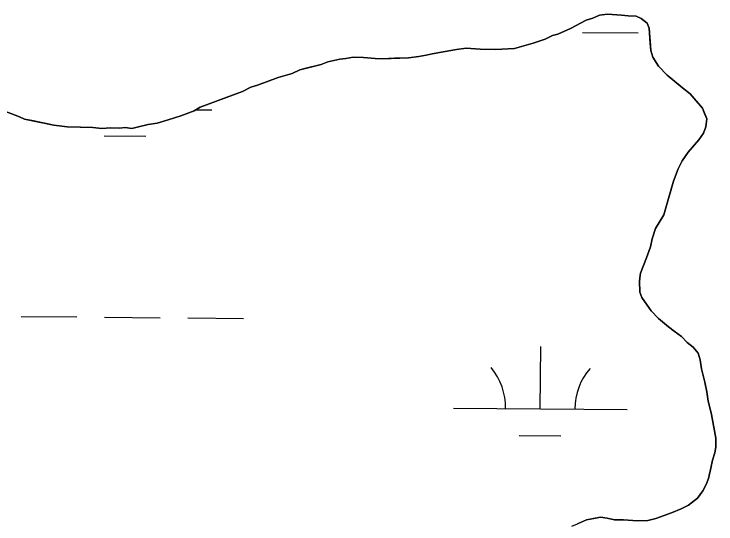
# Model space of a CAD drawing. Extents: x 3271442 to 3309282, y 752266 to 777610.
# Drawn here: x 3302425.2 to 3302829.5, y 758113.5 to 758407.6 of the extents above; entities that cross this region are included whole.
import ezdxf

# ---------------------------------------------------------------- set-up
doc = ezdxf.new("R2010")
doc.units = 0
for name, color, linetype in [('V-SITE-VEGE', 7, 'Continuous'), ('V-TOPO-SHOR', 7, 'Continuous'), ('V-WETL-SWMP', 7, 'Continuous')]:
    doc.layers.add(name, color=color, linetype=linetype)

msp = doc.modelspace()

# ---------------------------------------------------------------- linework, layer by layer
at = {"layer": 'V-SITE-VEGE'}
for p, q in [((3302762.39, 758406.82), (3302767.07, 758407.56)), ((3302767.07, 758407.56), (3302775.12, 758406.94)), ((3302745.66, 758399.16), (3302754.68, 758404.04)), ((3302754.68, 758404.04), (3302758.53, 758405.21)), ((3302758.53, 758405.21), (3302762.39, 758406.82)), ((3302775.12, 758406.94), (3302778.92, 758406.43)), ((3302778.92, 758406.43), (3302783.58, 758406.31)), ((3302783.58, 758406.31), (3302786.52, 758404.97)), ((3302786.52, 758404.97), (3302789.85, 758402.34)), ((3302738.37, 758395.94), (3302745.66, 758399.16)), ((3302789.85, 758402.34), (3302791.05, 758399.35)), ((3302791.05, 758399.35), (3302792.02, 758386.6)), ((3302731.09, 758393.15), (3302735.38, 758395.16)), ((3302735.38, 758395.16), (3302738.37, 758395.94)), ((3302724.25, 758390.77), (3302731.09, 758393.15)), ((3302673.65, 758386.04), (3302680.04, 758387.16)), ((3302680.04, 758387.16), (3302685.57, 758387.87)), ((3302685.57, 758387.87), (3302693.62, 758387.25)), ((3302693.62, 758387.25), (3302702.52, 758387.04)), ((3302702.52, 758387.04), (3302713.56, 758387.62)), ((3302713.56, 758387.62), (3302724.25, 758390.77)), ((3302652.35, 758382.3), (3302658.3, 758383.01)), ((3302658.3, 758383.01), (3302662.56, 758383.76)), ((3302662.56, 758383.76), (3302665.98, 758384.52)), ((3302665.98, 758384.52), (3302673.65, 758386.04)), ((3302792.02, 758386.6), (3302793.21, 758382.75)), ((3302602.19, 758378.41), (3302606.05, 758380.02)), ((3302606.05, 758380.02), (3302612.87, 758381.55)), ((3302612.87, 758381.55), (3302616.28, 758381.9)), ((3302616.28, 758381.9), (3302620.54, 758382.64)), ((3302620.54, 758382.64), (3302626.47, 758382.5)), ((3302626.47, 758382.5), (3302633.25, 758381.91)), ((3302633.25, 758381.91), (3302637.49, 758381.81)), ((3302637.49, 758381.81), (3302652.35, 758382.3)), ((3302793.21, 758382.75), (3302796.47, 758377.58)), ((3302585.52, 758373.3), (3302589.82, 758375.32)), ((3302589.82, 758375.32), (3302602.19, 758378.41)), ((3302796.47, 758377.58), (3302801.44, 758372.37)), ((3302565.43, 758366.57), (3302577.41, 758370.95)), ((3302577.41, 758370.95), (3302585.52, 758373.3)), ((3302801.44, 758372.37), (3302810.17, 758364.95)), ((3302532.45, 758353.78), (3302556.85, 758362.95)), ((3302556.85, 758362.95), (3302561.58, 758365.39)), ((3302561.58, 758365.39), (3302565.43, 758366.57)), ((3302810.17, 758364.95), (3302814.75, 758361.45)), ((3302814.75, 758361.45), (3302821.77, 758353.22)), ((3302416.61, 758352.73), (3302428.38, 758348.21)), ((3302521.31, 758348.95), (3302529.01, 758351.74)), ((3302529.01, 758351.74), (3302532.45, 758353.78)), ((3302821.77, 758353.22), (3302824.17, 758347.22)), ((3302428.38, 758348.21), (3302431.32, 758346.87)), ((3302431.32, 758346.87), (3302448.21, 758343.49)), ((3302507.63, 758344.61), (3302514.04, 758346.58)), ((3302514.04, 758346.58), (3302521.31, 758348.95)), ((3302824.17, 758347.22), (3302823.64, 758342.57)), ((3302448.21, 758343.49), (3302455.82, 758342.46)), ((3302496.12, 758342.35), (3302502.52, 758343.89)), ((3302502.52, 758343.89), (3302507.63, 758344.61)), ((3302823.64, 758342.57), (3302822.27, 758338.78)), ((3302455.82, 758342.46), (3302470.66, 758342.11)), ((3302470.66, 758342.11), (3302475.74, 758341.56)), ((3302475.74, 758341.56), (3302480.84, 758341.86)), ((3302480.84, 758341.86), (3302485.93, 758341.74)), ((3302485.93, 758341.74), (3302489.33, 758342.08)), ((3302489.33, 758342.08), (3302493.13, 758341.57)), ((3302493.13, 758341.57), (3302496.12, 758342.35)), ((3302822.27, 758338.78), (3302819.64, 758335.03)), ((3302819.64, 758335.03), (3302813.53, 758327.96)), ((3302813.53, 758327.96), (3302810.02, 758322.95)), ((3302810.02, 758322.95), (3302807.78, 758318.34)), ((3302807.78, 758318.34), (3302805.07, 758311.2)), ((3302805.07, 758311.2), (3302799.51, 758291.81)), ((3302799.51, 758291.81), (3302794.66, 758283.87)), ((3302794.66, 758283.87), (3302792.82, 758277.97)), ((3302792.82, 758277.97), (3302791.86, 758273.33)), ((3302791.86, 758273.33), (3302789.59, 758267.02)), ((3302789.59, 758267.02), (3302785.98, 758258.2)), ((3302785.98, 758258.2), (3302785.95, 758256.92)), ((3302785.95, 758256.92), (3302785.45, 758253.55)), ((3302785.45, 758253.55), (3302785.71, 758247.17)), ((3302785.71, 758247.17), (3302786.92, 758244.18)), ((3302786.92, 758244.18), (3302788.55, 758241.59)), ((3302788.55, 758241.59), (3302792.25, 758236.41)), ((3302792.25, 758236.41), (3302796.39, 758232.07)), ((3302796.39, 758232.07), (3302802.21, 758227.26)), ((3302802.21, 758227.26), (3302805.54, 758224.64)), ((3302805.54, 758224.64), (3302809.71, 758221.57)), ((3302809.71, 758221.57), (3302813.02, 758218.1)), ((3302813.02, 758218.1), (3302816.35, 758215.47)), ((3302816.35, 758215.47), (3302819.24, 758212.01)), ((3302819.24, 758212.01), (3302820.42, 758208.16)), ((3302820.42, 758208.16), (3302821.14, 758203.05)), ((3302821.14, 758203.05), (3302823.08, 758195.37)), ((3302823.08, 758195.37), (3302824.22, 758189.83)), ((3302824.22, 758189.83), (3302824.94, 758184.3)), ((3302824.94, 758184.3), (3302826.11, 758180.03)), ((3302826.11, 758180.03), (3302826.88, 758176.62)), ((3302826.88, 758176.62), (3302829.52, 758162.98)), ((3302829.52, 758162.98), (3302829.4, 758157.89)), ((3302829.4, 758157.89), (3302828.89, 758154.51)), ((3302828.89, 758154.51), (3302827.52, 758150.3)), ((3302827.52, 758150.3), (3302826.56, 758145.65)), ((3302826.56, 758145.65), (3302825.15, 758139.75)), ((3302823.79, 758136.39), (3302822, 758132.61)), ((3302825.15, 758139.75), (3302823.79, 758136.39)), ((3302822, 758132.61), (3302818.94, 758128.44)), ((3302818.94, 758128.44), (3302813.74, 758124.32)), ((3302813.74, 758124.32), (3302809.46, 758122.3)), ((3302809.46, 758122.3), (3302803.88, 758119.89)), ((3302763.1, 758117.48), (3302755, 758115.97)), ((3302766.9, 758116.96), (3302763.1, 758117.48)), ((3302771.12, 758116.01), (3302766.9, 758116.96)), ((3302794.9, 758116.71), (3302790.2, 758115.55)), ((3302803.88, 758119.89), (3302794.9, 758116.71)), ((3302755, 758115.97), (3302749.85, 758113.55)), ((3302776.21, 758115.89), (3302771.12, 758116.01)), ((3302784.26, 758115.27), (3302776.21, 758115.89)), ((3302790.2, 758115.55), (3302784.26, 758115.27))]:
    msp.add_line(p, q, dxfattribs=at)
at = {"layer": 'V-TOPO-SHOR'}
for points in [[(3302823.64, 758342.57), (3302824.17, 758347.22), (3302822.97, 758350.22), (3302821.77, 758353.22), (3302818.06, 758357.55), (3302814.75, 758361.45), (3302810.17, 758364.95), (3302807.68, 758367.13), (3302803.93, 758370.19), (3302801.44, 758372.37), (3302796.47, 758377.58), (3302793.21, 758382.75), (3302792.02, 758386.6), (3302791.7, 758390.85), (3302791.05, 758399.35), (3302789.85, 758402.34), (3302786.52, 758404.97), (3302783.58, 758406.31), (3302778.92, 758406.43), (3302775.12, 758406.94), (3302767.07, 758407.56), (3302762.39, 758406.82), (3302758.53, 758405.21), (3302754.68, 758404.04), (3302745.66, 758399.16), (3302738.37, 758395.94), (3302735.38, 758395.16), (3302731.09, 758393.15), (3302724.25, 758390.77), (3302713.56, 758387.62), (3302708.47, 758387.32), (3302702.52, 758387.04), (3302699.13, 758387.12), (3302693.62, 758387.25), (3302685.57, 758387.87), (3302680.04, 758387.16), (3302673.65, 758386.04), (3302665.98, 758384.52), (3302662.56, 758383.76), (3302658.3, 758383.01), (3302652.35, 758382.3), (3302644.28, 758382.07), (3302637.49, 758381.81), (3302633.25, 758381.91), (3302626.47, 758382.5), (3302620.54, 758382.64), (3302616.28, 758381.9), (3302612.87, 758381.55), (3302606.05, 758380.02), (3302602.19, 758378.41), (3302592.81, 758376.09), (3302589.82, 758375.32), (3302585.52, 758373.3), (3302577.41, 758370.95), (3302565.43, 758366.57), (3302561.58, 758365.39), (3302556.85, 758362.95), (3302552.57, 758361.36), (3302547.44, 758359.36), (3302538.88, 758356.17), (3302532.45, 758353.78), (3302529.01, 758351.74), (3302521.31, 758348.95), (3302514.04, 758346.58), (3302507.63, 758344.61), (3302502.52, 758343.89), (3302499.53, 758343.11), (3302496.12, 758342.35), (3302493.13, 758341.57), (3302489.33, 758342.08), (3302485.93, 758341.74), (3302480.84, 758341.86), (3302475.74, 758341.56), (3302470.66, 758342.11), (3302463.45, 758342.28), (3302460.06, 758342.36), (3302455.82, 758342.46), (3302452.44, 758342.97), (3302448.21, 758343.49), (3302436.39, 758345.9), (3302431.32, 758346.87), (3302428.38, 758348.21), (3302416.61, 758352.73)], [(3302746.43, 758112.36), (3302749.85, 758113.55), (3302755, 758115.97), (3302759.26, 758116.72), (3302763.1, 758117.48), (3302766.9, 758116.96), (3302771.12, 758116.01), (3302776.21, 758115.89), (3302784.26, 758115.27), (3302790.2, 758115.55), (3302794.9, 758116.71), (3302803.88, 758119.89), (3302809.46, 758122.3), (3302813.74, 758124.32), (3302818.94, 758128.44), (3302822, 758132.61), (3302823.79, 758136.39), (3302825.15, 758139.75), (3302826.56, 758145.65), (3302827.52, 758150.3), (3302828.89, 758154.51), (3302829.4, 758157.89), (3302829.52, 758162.98), (3302827.63, 758172.78), (3302826.88, 758176.62), (3302826.11, 758180.03), (3302824.94, 758184.3), (3302824.22, 758189.83), (3302823.08, 758195.37), (3302821.15, 758203.05), (3302820.42, 758208.16), (3302819.24, 758212.01), (3302816.35, 758215.47), (3302813.02, 758218.1), (3302809.71, 758221.57), (3302805.54, 758224.64), (3302802.21, 758227.26), (3302796.39, 758232.07), (3302792.25, 758236.41), (3302788.55, 758241.59), (3302786.92, 758244.18), (3302785.71, 758247.17), (3302785.45, 758253.55), (3302785.95, 758256.93), (3302785.98, 758258.2), (3302789.59, 758267.02), (3302791.86, 758273.33), (3302792.82, 758277.97), (3302794.66, 758283.87), (3302799.51, 758291.81), (3302803.68, 758306.56), (3302805.07, 758311.2), (3302807.78, 758318.34), (3302810.02, 758322.95), (3302813.53, 758327.96), (3302819.64, 758335.03), (3302822.27, 758338.78), (3302823.64, 758342.57)]]:
    msp.add_lwpolyline(points, dxfattribs=at)
at = {"layer": 'V-WETL-SWMP'}
for p, q in [((3302767.07, 758407.56), (3302762.39, 758406.82)), ((3302775.12, 758406.94), (3302767.07, 758407.56)), ((3302754.68, 758404.04), (3302745.66, 758399.16)), ((3302758.53, 758405.22), (3302754.68, 758404.04)), ((3302762.39, 758406.82), (3302758.53, 758405.22)), ((3302778.92, 758406.42), (3302775.12, 758406.94)), ((3302783.59, 758406.31), (3302778.92, 758406.42)), ((3302786.52, 758404.97), (3302783.59, 758406.31)), ((3302789.85, 758402.34), (3302786.52, 758404.97)), ((3302745.66, 758399.16), (3302738.37, 758395.94)), ((3302791.06, 758399.35), (3302789.85, 758402.34)), ((3302792.02, 758386.6), (3302791.06, 758399.35)), ((3302735.38, 758395.16), (3302731.09, 758393.15)), ((3302738.37, 758395.94), (3302735.38, 758395.16)), ((3302752.7, 758396.99), (3302784.69, 758396.72)), ((3302731.09, 758393.15), (3302724.25, 758390.76)), ((3302680.04, 758387.16), (3302673.65, 758386.04)), ((3302685.57, 758387.87), (3302680.04, 758387.16)), ((3302693.62, 758387.25), (3302685.57, 758387.87)), ((3302702.52, 758387.04), (3302693.62, 758387.25)), ((3302713.56, 758387.63), (3302702.52, 758387.04)), ((3302724.25, 758390.76), (3302713.56, 758387.63)), ((3302658.3, 758383.01), (3302652.35, 758382.3)), ((3302662.56, 758383.76), (3302658.3, 758383.01)), ((3302665.98, 758384.52), (3302662.56, 758383.76)), ((3302673.65, 758386.04), (3302665.98, 758384.52)), ((3302793.2, 758382.75), (3302792.02, 758386.6)), ((3302606.05, 758380.02), (3302602.19, 758378.41)), ((3302612.88, 758381.55), (3302606.05, 758380.02)), ((3302616.28, 758381.89), (3302612.88, 758381.55)), ((3302620.54, 758382.64), (3302616.28, 758381.89)), ((3302626.47, 758382.5), (3302620.54, 758382.64)), ((3302633.25, 758381.91), (3302626.47, 758382.5)), ((3302637.49, 758381.81), (3302633.25, 758381.91)), ((3302652.35, 758382.3), (3302637.49, 758381.81)), ((3302796.47, 758377.58), (3302793.2, 758382.75)), ((3302589.82, 758375.31), (3302585.53, 758373.3)), ((3302602.19, 758378.41), (3302589.82, 758375.31)), ((3302801.44, 758372.37), (3302796.47, 758377.58)), ((3302577.41, 758370.95), (3302565.43, 758366.57)), ((3302585.53, 758373.3), (3302577.41, 758370.95)), ((3302810.17, 758364.95), (3302801.44, 758372.37)), ((3302556.86, 758362.95), (3302532.45, 758353.78)), ((3302561.58, 758365.38), (3302556.86, 758362.95)), ((3302565.43, 758366.57), (3302561.58, 758365.38)), ((3302814.75, 758361.45), (3302810.17, 758364.95)), ((3302821.77, 758353.22), (3302814.75, 758361.45)), ((3302428.38, 758348.21), (3302416.61, 758352.73)), ((3302529.01, 758351.74), (3302521.31, 758348.95)), ((3302532.45, 758353.78), (3302529.01, 758351.74)), ((3302530.1, 758352.39), (3302539.26, 758352.31)), ((3302824.17, 758347.22), (3302821.77, 758353.22)), ((3302431.32, 758346.87), (3302428.38, 758348.21)), ((3302448.21, 758343.49), (3302431.32, 758346.87)), ((3302514.04, 758346.58), (3302507.63, 758344.62)), ((3302521.31, 758348.95), (3302514.04, 758346.58)), ((3302823.64, 758342.57), (3302824.17, 758347.22)), ((3302455.82, 758342.46), (3302448.21, 758343.49)), ((3302502.52, 758343.89), (3302496.12, 758342.35)), ((3302507.63, 758344.62), (3302502.52, 758343.89)), ((3302822.27, 758338.78), (3302823.64, 758342.57)), ((3302470.66, 758342.11), (3302455.82, 758342.46)), ((3302475.74, 758341.56), (3302470.66, 758342.11)), ((3302480.84, 758341.86), (3302475.74, 758341.56)), ((3302485.92, 758341.74), (3302480.84, 758341.86)), ((3302489.33, 758342.08), (3302485.92, 758341.74)), ((3302493.13, 758341.57), (3302489.33, 758342.08)), ((3302496.12, 758342.35), (3302493.13, 758341.57)), ((3302819.64, 758335.03), (3302822.27, 758338.78)), ((3302477.13, 758337.39), (3302501.13, 758337.19)), ((3302813.53, 758327.96), (3302819.64, 758335.03)), ((3302810.02, 758322.95), (3302813.53, 758327.96)), ((3302807.78, 758318.34), (3302810.02, 758322.95)), ((3302805.07, 758311.19), (3302807.78, 758318.34)), ((3302799.51, 758291.81), (3302805.07, 758311.19)), ((3302794.66, 758283.87), (3302799.51, 758291.81)), ((3302792.82, 758277.97), (3302794.66, 758283.87)), ((3302791.86, 758273.33), (3302792.82, 758277.97)), ((3302789.59, 758267.02), (3302791.86, 758273.33)), ((3302785.98, 758258.2), (3302789.59, 758267.02)), ((3302785.95, 758256.93), (3302785.98, 758258.2)), ((3302785.45, 758253.54), (3302785.95, 758256.93)), ((3302785.72, 758247.17), (3302785.45, 758253.54)), ((3302786.92, 758244.18), (3302785.72, 758247.17)), ((3302788.55, 758241.59), (3302786.92, 758244.18)), ((3302792.25, 758236.41), (3302788.55, 758241.59)), ((3302796.39, 758232.07), (3302792.25, 758236.41)), ((3302429.43, 758233.14), (3302461.43, 758232.88)), ((3302477.43, 758232.75), (3302509.42, 758232.48)), ((3302525.42, 758232.35), (3302557.42, 758232.09)), ((3302802.21, 758227.26), (3302796.39, 758232.07)), ((3302805.54, 758224.64), (3302802.21, 758227.26)), ((3302809.71, 758221.57), (3302805.54, 758224.64)), ((3302813.02, 758218.1), (3302809.71, 758221.57)), ((3302816.35, 758215.47), (3302813.02, 758218.1)), ((3302728.31, 758179.94), (3302728.61, 758215.93)), ((3302819.24, 758212.01), (3302816.35, 758215.47)), ((3302820.42, 758208.16), (3302819.24, 758212.01)), ((3302821.15, 758203.05), (3302820.42, 758208.16)), ((3302823.08, 758195.37), (3302821.15, 758203.05)), ((3302824.22, 758189.83), (3302823.08, 758195.37)), ((3302824.94, 758184.3), (3302824.22, 758189.83)), ((3302826.11, 758180.03), (3302824.94, 758184.3)), ((3302678.32, 758180.35), (3302778.31, 758179.52)), ((3302826.88, 758176.61), (3302826.11, 758180.03)), ((3302829.52, 758162.98), (3302826.88, 758176.61)), ((3302716.19, 758164.6), (3302740.19, 758164.41)), ((3302829.4, 758157.89), (3302829.52, 758162.98)), ((3302828.89, 758154.51), (3302829.4, 758157.89)), ((3302827.52, 758150.3), (3302828.89, 758154.51)), ((3302826.56, 758145.65), (3302827.52, 758150.3)), ((3302825.15, 758139.75), (3302826.56, 758145.65)), ((3302822, 758132.61), (3302823.79, 758136.39)), ((3302823.79, 758136.39), (3302825.15, 758139.75)), ((3302818.94, 758128.44), (3302822, 758132.61)), ((3302813.75, 758124.32), (3302818.94, 758128.44)), ((3302809.46, 758122.3), (3302813.75, 758124.32)), ((3302803.88, 758119.89), (3302809.46, 758122.3)), ((3302755, 758115.97), (3302763.1, 758117.47)), ((3302763.1, 758117.47), (3302766.9, 758116.96)), ((3302766.9, 758116.96), (3302771.12, 758116.01)), ((3302790.2, 758115.55), (3302794.9, 758116.71)), ((3302794.9, 758116.71), (3302803.88, 758119.89)), ((3302749.85, 758113.55), (3302755, 758115.97)), ((3302771.12, 758116.01), (3302776.21, 758115.89)), ((3302776.21, 758115.89), (3302784.26, 758115.27)), ((3302784.26, 758115.27), (3302790.2, 758115.55))]:
    msp.add_line(p, q, dxfattribs=at)
for centre, start, end in [((3302673.08, 758180.87), 358.7563, 40.2999), ((3302783.56, 758179.96), 138.7563, 180.2999)]:
    msp.add_arc(centre, 35.25, start, end, dxfattribs=at)

doc.saveas('drawing.dxf')
